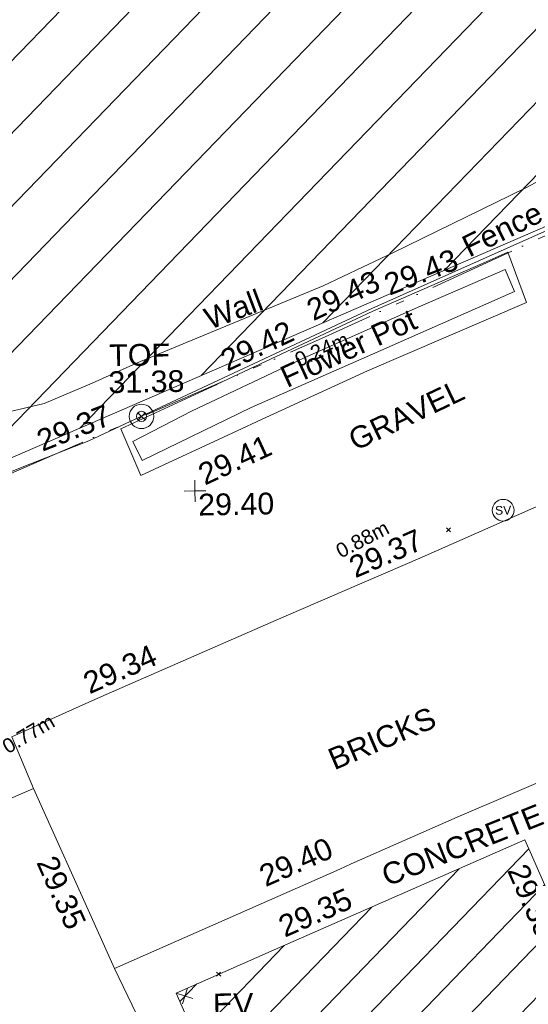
# Model space of a CAD drawing. Header units: millimetres. Extents: x -287732 to 520720, y -103372 to 287754.
# Tile 325 of 380: x 303321 to 312091, y 91078 to 108074. Entities that reach past the tile are written whole.
import ezdxf

# ---------------------------------------------------------------- set-up
doc = ezdxf.new("R2010")
doc.units = ezdxf.units.MM
for name, pattern in [('IMPORT-HIDDEN2 _3_', [4762.5, 3175, -1587.5]), ('IMPORT-UG_ELEC_LV_QLB2 _2_', [2700, 1500, -300.0000000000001, 0, -250, 150, -300.0000000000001, 0, -200]), ('IMPORT-UG_ELEC_STREET LIGHTING_QLB2 _2_', [2700, 1500, -300.0000000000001, 0, -250, 150, -300.0000000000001, 0, -200])]:
    doc.linetypes.add(name, pattern=pattern)
for name, color, linetype, lineweight, true_color in [('00__TOPO__TOP_OF_FENCE_SYMBOL', 7, 'Continuous', 9, 0x666666), ('00_TOPO_EAVE', 7, 'Continuous', 9, 0x666666), ('00_TOPO_SERV_STOP_VALVE', 7, 'Continuous', 9, 0x666666), ('00_UAV_BUILDING_HATCH', 7, 'Continuous', 9, 0x999999), ('00_UAV_BUILDING_OUTLINE', 5, 'Continuous', 9, 0x0000ff), ('00_UAV_EAVE', 7, 'Continuous', 9, 0x666666), ('00_UAV_FENCE', 7, 'Continuous', 9, 0x264c2f), ('00_UAV_FOOTPATH', 7, 'Continuous', 9, 0xa50000), ('00_UAV_FURN_FLOWER_POT', 9, 'Continuous', 9, 0x808080), ('00_UAV_LEVEL_SPOT', 7, 'Continuous', 9, 0x666666), ('00_UAV_TOP_OF_FENCE', 6, 'Continuous', 9, 0xff00ff), ('00_UAV_WALL', 7, 'Continuous', 9, 0x7c00a5), ('01_DTM_CONTOUR_MNR', 7, 'Continuous', 9, 0xa5a552), ('12333-PUM-2D-U-0001-C01 - Rev2_REVIT IMPORT_dwg', 7, 'Continuous', 9, 0x767676), ('PUM-CHAMBER EXTENTS', 6, 'IMPORT-HIDDEN2 _3_', 9, 0xff00ff), ('PUM-ELECTRIC-LV-QLB2', 1, 'IMPORT-UG_ELEC_LV_QLB2 _2_', 9, 0xff0000), ('PUM-ELECTRIC-SL-QLB2', 7, 'IMPORT-UG_ELEC_STREET LIGHTING_QLB2 _2_', 9, 0xff7f7f), ('PUM-UNABLE TO SURVEY', 190, 'Continuous', 9, 0x7f00ff)]:
    doc.layers.add(name, color=color, linetype=linetype, lineweight=lineweight, true_color=true_color)
for name, color, linetype, lineweight in [('00_UAV_DRIVE_WAY', 7, 'Continuous', 9), ('00_UAV_SURFACE', 7, 'Continuous', 9), ('00_UAV_SURVEY_TEXT', 7, 'Continuous', 9), ('GEN-TEXT', 7, 'Continuous', 9)]:
    doc.layers.add(name, color=color, linetype=linetype, lineweight=lineweight)
doc.styles.add('Arial_1', font='arial.ttf', dxfattribs={"height": 250})
doc.styles.add('Swis721 Lt BT', font='swissl.ttf', dxfattribs={"height": 399.9999999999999})
doc.styles.add('Swis721 Lt BT_2', font='swissl.ttf', dxfattribs={"height": 375})

# ---------------------------------------------------------------- blocks, each defined once
blk = doc.blocks.new('12333-PUM-2D-U-0001-C01 - Rev2_REVIT IMPORT_dwg_MSL_Eaves_SYM_1-V82-Site Location Plan Proposed')
at = {"layer": '00_TOPO_EAVE', "color": 254, "true_color": 0xcccccc}
for p, q in [((356.5791934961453, -116.0873754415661), (-356.5791934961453, 116.0873754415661)), ((-116.0873754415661, -356.5791934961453), (116.0873754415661, 356.5791934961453))]:
    blk.add_line(p, q, dxfattribs=at)
blk = doc.blocks.new('12333-PUM-2D-U-0001-C01 - Rev2_REVIT IMPORT_dwg_MSL_Sluice_Valve_SYM-2077246-Site Location Plan Proposed')
at = {"layer": '00_TOPO_SERV_STOP_VALVE', "color": 254, "true_color": 0xcccccc}
blk.add_circle((0, 0), 500.0000000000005, dxfattribs=at)
at = {"layer": '00_TOPO_SERV_STOP_VALVE', "insert": (0, 198.9876086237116), "char_height": 399.9999999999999, "width": 785.1100955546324, "attachment_point": 2, "line_spacing_factor": 1.005061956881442, "style": 'Swis721 Lt BT'}
blk.add_mtext('SV', dxfattribs=at)
blk = doc.blocks.new('12333-PUM-2D-U-0001-C01 - Rev2_REVIT IMPORT_dwg_MSL_Node_LineworkTOF-2077248-Site Location Plan Proposed')
at = {"layer": '00__TOPO__TOP_OF_FENCE_SYMBOL', "color": 254, "true_color": 0xcccccc, "flags": 128}
for points in [[(165.3591892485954, 165.3591892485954), (0, 0), (-165.3591892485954, 165.3591892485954)], [(165.3591892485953, -165.3591892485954), (0, 0), (-165.3591892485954, -165.3591892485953)]]:
    blk.add_lwpolyline(points, dxfattribs=at)
at = {"layer": '00__TOPO__TOP_OF_FENCE_SYMBOL', "color": 254, "true_color": 0xcccccc}
for radius in [562.5594001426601, 233.853208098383]:
    blk.add_circle((0, 0), radius, dxfattribs=at)
blk = doc.blocks.new('12333-PUM-2D-U-0001-C01 - Rev2_REVIT IMPORT_dwg_UAV-2077255-Site Location Plan Proposed')
at = {"layer": '00_UAV_LEVEL_SPOT', "color": 254, "true_color": 0xcccccc, "flags": 128}
for points in [[(500.0000000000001, 0), (0, 0), (0, 500.0000000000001)], [(0, -500.0000000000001), (0, 0), (-500.0000000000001, 0)]]:
    blk.add_lwpolyline(points, dxfattribs=at)
blk = doc.blocks.new('12333-PUM-2D-U-0001-C01 - Rev2_REVIT IMPORT_dwg_MGS62954_T2_Galway_ITM_3d_Rev1-2077680-Site Location Plan Proposed')
at = {"layer": '00_UAV_BUILDING_HATCH', "true_color": 0xcccccc}
h = blk.add_hatch(dxfattribs=at)
h.set_pattern_fill('FP_1', color=254, style=0, pattern_type=2)
h.set_pattern_definition([(45, (0, 0), (-441.9417382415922, 441.9417382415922), [])])
h.paths.add_polyline_path([(534216501.2405841, 725624672.1803256), (534222581.0661842, 725627217.478084), (534219773.1094858, 725633924.7039714), (534222076.2973717, 725634888.9255378), (534223209.8598302, 725632181.2415233), (534229137.0404626, 725634662.6349992), (534228000.6934178, 725637376.9704162), (534230290.8793015, 725638335.7487398), (534233115.7327259, 725631588.1624868), (534239218.3983119, 725634143.0221258), (534232255.8988771, 725650773.9966984), (534226181.4420491, 725648230.9465574), (534226776.7979999, 725646808.84954), (534223150.4552031, 725645290.69379), (534220866.3917561, 725650746.522041), (534217539.2405843, 725649334.1803254), (534219859.2598308, 725643915.1645024), (534216208.9366781, 725642386.9694604), (534215584.7937853, 725643877.828408), (534209523.2405843, 725641340.1803257), (534213748.9088615, 725631246.5376132)])
at = {"layer": '00_UAV_BUILDING_OUTLINE', "color": 254, "true_color": 0xcccccc, "flags": 128}
blk.add_lwpolyline([(534210739.3507093, 725638435.318823), (534209523.2405841, 725641340.1803255), (534211230.5078885, 725642054.9218211), (534215584.7937852, 725643877.8284079), (534215692.7410397, 725643619.9801939), (534216208.936678, 725642386.9694604), (534219587.6421062, 725643801.4526905), (534219859.2598307, 725643915.1645023), (534218007.3006662, 725648240.9027615), (534217539.2405842, 725649334.1803256), (534220866.3917559, 725650746.522041), (534220942.078151, 725650565.7337298), (534222870.5324509, 725645959.3312837), (534223150.4552029, 725645290.69379), (534226776.7979999, 725646808.84954), (534226649.6707504, 725647112.51205), (534226181.4420491, 725648230.9465573), (534229675.1375241, 725649693.5699692), (534232255.898877, 725650773.9966983), (534233106.3204159, 725648742.6372534), (534235037.1648532, 725644130.5256053), (534236968.0092909, 725639518.4139572)], dxfattribs=at)
at = {"layer": '00_UAV_DRIVE_WAY', "color": 254, "true_color": 0xcccccc, "flags": 128}
blk.add_lwpolyline([(534204592.4373671, 725643831.0759318), (534205817.3712668, 725644372.7010932), (534207129.3712668, 725644913.7010932), (534206769.3712668, 725645813.7010931), (534207937.7221216, 725646312.9124151), (534208316.3712668, 725646474.7010931), (534211360.3712668, 725647744.7010933), (534212552.9659103, 725648236.1290909), (534213896.371267, 725648789.7010932), (534216035.3712668, 725649687.7010933), (534217172.8788086, 725650147.2780991), (534218124.371267, 725650531.7010932), (534221058.3712668, 725651746.7010931), (534221790.8225183, 725652062.885103), (534222667.6066166, 725652441.3746084), (534222485.6066167, 725652863.3746083)], dxfattribs=at)
at = {"layer": '00_UAV_FENCE', "color": 254, "true_color": 0xcccccc, "flags": 128}
blk.add_lwpolyline([(534202510.3509521, 725648761.7753834), (534205347.9395009, 725649829.8071387), (534207189.5823609, 725650521.071677), (534208187.9395009, 725650895.8071387), (534211778.3764383, 725652501.459303), (534213102.9395009, 725653093.8071387), (534216367.4685073, 725654485.8738263), (534216425.939501, 725654510.8071387), (534219342.939501, 725655803.8071386), (534220815.6066167, 725656379.3746083), (534220964.9989092, 725656440.1334683), (534221978.6066166, 725656852.3746082), (534224510.6066167, 725657948.3746082), (534224926.5756717, 725656904.1864964), (534225729.6066167, 725654888.3746083), (534227810.6066167, 725655682.3746083), (534228365.1312739, 725655908.8211217), (534230178.6066167, 725656649.3746084), (534232945.6066167, 725657752.3746084), (534233001.9231317, 725657774.3690926), (534236786.7809302, 725659252.5499719)], dxfattribs=at)
at = {"layer": '00_UAV_FOOTPATH', "color": 254, "true_color": 0xcccccc, "flags": 128}
blk.add_lwpolyline([(534208834.9395009, 725640984.8071387), (534208467.371267, 725641783.7010933), (534208179.6860037, 725642456.6867988), (534207129.3712668, 725644913.7010932)], dxfattribs=at)
at = {"layer": '00_UAV_FURN_FLOWER_POT', "color": 254, "true_color": 0xcccccc, "flags": 128}
blk.add_lwpolyline([(534215571.1146551, 725653346.2824326), (534213245.939501, 725652370.8071387), (534210992.939501, 725651423.8071386), (534209096.939501, 725650539.8071387), (534208942.939501, 725650870.8071387), (534209965.939501, 725651375.8071387), (534211909.939501, 725652260.8071387), (534213904.939501, 725653103.8071387), (534215414.939501, 725653727.8071387)], close=True, dxfattribs=at)
at = {"layer": '00_UAV_SURFACE', "color": 254, "true_color": 0xcccccc, "flags": 128}
blk.add_lwpolyline([(534216388.3712668, 725645093.7010932), (534214424.3712668, 725644293.7010932), (534212582.8276092, 725643515.4189303), (534212382.3712668, 725643430.7010932), (534208467.371267, 725641783.7010931)], dxfattribs=at)
at = {"layer": '00_UAV_WALL', "color": 254, "true_color": 0xcccccc, "flags": 128}
blk.add_lwpolyline([(534215774.9395011, 725653154.8071388), (534213010.939501, 725652019.8071388), (534211167.8702583, 725651212.9559964), (534210744.939501, 725651027.8071386), (534209070.939501, 725650284.8071387), (534208739.9395009, 725651096.8071387), (534210397.939501, 725651827.8071388), (534210414.2520968, 725651835.1136976), (534213123.9395009, 725653048.8071386), (534214998.5158392, 725653830.1471909), (534215467.9395009, 725654025.8071387)], close=True, dxfattribs=at)
at = {"layer": '01_DTM_CONTOUR_MNR', "color": 254, "true_color": 0xcccccc, "flags": 128}
blk.add_lwpolyline([(534221631.8869498, 725655980.8333236), (534221240.0000001, 725656550.0000001), (534220642.5780159, 725657068.3972986), (534219532.9904652, 725656748.6432725), (534218609.1484993, 725656458.0175025), (534216430.0000002, 725655457.1746883), (534215784.2907109, 725655126.6523712), (534213483.1734713, 725654049.3741802), (534212954.855961, 725653811.3875372), (534212270.588423, 725653503.1525835), (534209031.095113, 725652221.7208918), (534208257.7707911, 725651893.9716024), (534207429.3400388, 725651556.933603), (534205933.2822344, 725651228.7972099), (534204937.359592, 725650991.6724536), (534203825.6346693, 725650361.6459333), (534202971.4388769, 725649674.5384889), (534202451.8742805, 725649388.7755824), (534202357.650269, 725649366.3070223)], dxfattribs=at)
at = {"xscale": 0.375, "yscale": 0.375, "zscale": 0.375}
for name, p in [('12333-PUM-2D-U-0001-C01 - Rev2_REVIT IMPORT_dwg_MSL_Node_LineworkTOF-2077248-Site Location Plan Proposed', (534209100.8225651, 725651303.2572136)), ('12333-PUM-2D-U-0001-C01 - Rev2_REVIT IMPORT_dwg_UAV-2077255-Site Location Plan Proposed', (534210000.0000001, 725650000.0000001)), ('12333-PUM-2D-U-0001-C01 - Rev2_REVIT IMPORT_dwg_MSL_Sluice_Valve_SYM-2077246-Site Location Plan Proposed', (534215308.6066167, 725649574.3746083)), ('12333-PUM-2D-U-0001-C01 - Rev2_REVIT IMPORT_dwg_MSL_Eaves_SYM_1-V82-Site Location Plan Proposed', (534209676.7200001, 725641286.8365))]:
    blk.add_blockref(name, p, dxfattribs=at)
at = {"layer": '00_UAV_BUILDING_OUTLINE', "color": 251, "true_color": 0x666666, "char_height": 375, "width": 1495.902363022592, "attachment_point": 1, "line_spacing_factor": 1.005061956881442, "style": 'Swis721 Lt BT_2'}
for insert, rotation in [((534215610.0320113, 725643502.3704976), 292.7164529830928), ((534211269.8714136, 725642608.2778345), 22.716452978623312)]:
    blk.add_mtext('29.35', dxfattribs=dict(at, insert=insert, rotation=rotation))
at = {"layer": '00_UAV_DRIVE_WAY', "color": 251, "true_color": 0x666666, "char_height": 375, "width": 1495.902363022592, "attachment_point": 1, "line_spacing_factor": 1.005061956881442, "style": 'Swis721 Lt BT_2'}
for s, insert, rotation in [('29.37', (534212595.4342644, 725648789.255481), 22.394905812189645), ('29.34', (534207975.8140568, 725646866.357416), 22.84810573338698)]:
    blk.add_mtext(s, dxfattribs=dict(at, insert=insert, rotation=rotation))
at = {"layer": '00_UAV_EAVE', "insert": (534210155.0985193, 725641319.0639926), "char_height": 375, "width": 736.078940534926, "attachment_point": 1, "line_spacing_factor": 1.005061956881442, "style": 'Swis721 Lt BT_2'}
blk.add_mtext('EV', dxfattribs=at)
at = {"layer": '00_UAV_FENCE', "color": 251, "true_color": 0x666666, "char_height": 375, "attachment_point": 1, "line_spacing_factor": 1.005061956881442, "style": 'Swis721 Lt BT_2'}
for s, insert, width, rotation in [('Fence', (534214639.1028317, 725654283.4046326), 1681.10932225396, 25.239343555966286), ('29.43', (534211939.0213972, 725653234.9308642), 1495.902363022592, 24.09430998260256), ('29.37', (534207249.6077055, 725651072.5690228), 1495.902363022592, 20.57373046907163)]:
    blk.add_mtext(s, dxfattribs=dict(at, insert=insert, width=width, rotation=rotation))
at = {"layer": '00_UAV_FOOTPATH', "color": 251, "true_color": 0x666666, "insert": (534207492.9561247, 725643786.1250336), "char_height": 375, "width": 1495.902363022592, "attachment_point": 1, "rotation": 293.1455470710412, "line_spacing_factor": 1.005061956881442, "style": 'Swis721 Lt BT_2'}
blk.add_mtext('29.35', dxfattribs=at)
at = {"layer": '00_UAV_FURN_FLOWER_POT', "color": 251, "true_color": 0x666666, "insert": (534211468.3596239, 725652090.3317084), "char_height": 375, "width": 2858.835627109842, "attachment_point": 1, "rotation": 23.63196932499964, "line_spacing_factor": 1.005061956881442, "style": 'Swis721 Lt BT_2'}
blk.add_mtext('Flower Pot', dxfattribs=at)
at = {"layer": '00_UAV_LEVEL_SPOT', "insert": (534210051.8765643, 725649949.1441548), "char_height": 375, "width": 1495.902363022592, "attachment_point": 1, "line_spacing_factor": 1.005061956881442, "style": 'Swis721 Lt BT_2'}
blk.add_mtext('29.40', dxfattribs=at)
at = {"layer": '00_UAV_SURFACE', "color": 251, "true_color": 0x666666, "insert": (534210953.0421875, 725643485.5206465), "char_height": 375, "width": 1495.902363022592, "attachment_point": 1, "rotation": 22.836476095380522, "line_spacing_factor": 1.005061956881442, "style": 'Swis721 Lt BT_2'}
blk.add_mtext('29.40', dxfattribs=at)
at = {"layer": '00_UAV_SURVEY_TEXT', "color": 251, "true_color": 0x666666, "char_height": 375, "attachment_point": 1, "line_spacing_factor": 1.005061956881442, "style": 'Swis721 Lt BT_2'}
for s, insert, width, rotation in [('GRAVEL', (534212621.7065902, 725650978.6079085), 2322.210334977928, 24.51346368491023), ('BRICKS', (534212176.9219341, 725645482.0244373), 2165.496754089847, 22.098219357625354), ('CONCRETE', (534213063.0611488, 725643462.0808393), 3286.236302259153, 20.81594736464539)]:
    blk.add_mtext(s, dxfattribs=dict(at, insert=insert, width=width, rotation=rotation))
at = {"layer": '00_UAV_TOP_OF_FENCE', "color": 251, "true_color": 0x666666, "char_height": 375, "attachment_point": 1, "line_spacing_factor": 1.005061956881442, "style": 'Swis721 Lt BT_2'}
for s, insert, width in [('TOF', (534208563.0114825, 725652553.4298495), 1163.479615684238), ('31.38', (534208540.5878408, 725652090.0531447), 1495.902363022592)]:
    blk.add_mtext(s, dxfattribs=dict(at, insert=insert, width=width))
at = {"layer": '00_UAV_WALL', "color": 251, "true_color": 0x666666, "char_height": 375, "attachment_point": 1, "line_spacing_factor": 1.005061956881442, "style": 'Swis721 Lt BT_2'}
for s, insert, width, rotation in [('29.43', (534213283.3141505, 725653662.2686002), 1495.902363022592, 20.22094740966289), ('Wall', (534210177.4511385, 725653128.5885848), 1130.237340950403, 19.6399651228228), ('29.42', (534210439.9721283, 725652389.2714771), 1495.902363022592, 24.128038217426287), ('29.41', (534210021.150759, 725650431.584906), 1495.902363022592, 23.799428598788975)]:
    blk.add_mtext(s, dxfattribs=dict(at, insert=insert, width=width, rotation=rotation))
blk = doc.blocks.new('12333-PUM-2D-U-0001-C01 - Rev2_REVIT IMPORT_dwg-1620468-Site Location Plan Proposed')
at = {"layer": 'PUM-CHAMBER EXTENTS', "true_color": 0xfff4d4}
h = blk.add_hatch(dxfattribs=at)
h.set_pattern_fill('FP_14', style=0, pattern_type=2)
h.set_pattern_definition([(45, (-533641079.65, -725615854.3560001), (-618.7184335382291, 618.7184335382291), [])])
h.paths.add_polyline_path([(561369.3501529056, 32961.6438213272), (583432.350152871, 42064.6438213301), (584672.3501528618, 38987.64382128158), (591969.3501528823, 41930.643821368), (585115.3501528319, 60252.64382129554), (601682.3501528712, 66542.64382133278), (593779.350152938, 86713.6438213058), (593325.3501529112, 86525.64382134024), (591535.8661504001, 91032.67662588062), (570762.3501528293, 82754.64382139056), (556580.3501529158, 77376.64382136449), (542174.3501528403, 72021.64382138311), (551469.3501528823, 54861.6438213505), (558438.2640803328, 39445.56149700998)])
at = {"layer": 'GEN-TEXT', "color": 253, "true_color": 0xaaaaaa}
for p, q in [((573243.9948138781, 33362.28848225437), (573314.7054919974, 33432.99916037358)), ((573314.7054919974, 33362.28848225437), (573243.9948138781, 33432.99916037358)), ((569184.8459293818, 25796.14804487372), (569146.9948138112, 25833.99916044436)), ((569146.9948138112, 25763.28848232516), (569176.2598400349, 25792.55350854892)), ((569176.2598400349, 25792.55350854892), (569217.7054919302, 25833.99916044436)), ((569217.7054919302, 25763.28848232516), (569184.8459293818, 25796.14804487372))]:
    blk.add_line(p, q, dxfattribs=at)
at = {"layer": 'PUM-ELECTRIC-SL-QLB2', "color": 254, "true_color": 0xffd4d4, "flags": 128}
blk.add_lwpolyline([(607874.9677994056, 47897.97302288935), (603896.3501529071, 46789.64382130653), (599590.3501529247, 44913.64382137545), (593861.3501528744, 42572.64382136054), (590276.3501529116, 41210.64382127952), (584611.3501528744, 38752.64382129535), (583319.3501528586, 41718.64382131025), (578219.3501528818, 39840.64382128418), (571148.3501528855, 36737.64382128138), (564354.3501528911, 33926.64382129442), (563264.3501529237, 33036.64382128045), (564177.350152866, 30096.64382133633), (564456.170657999, 27548.56176709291)], dxfattribs=at)
at = {"layer": 'PUM-UNABLE TO SURVEY', "color": 7, "true_color": 0xfff4d4, "flags": 128}
blk.add_lwpolyline([(593403.6889939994, 86558.08369385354), (593779.350152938, 86713.6438213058), (601682.3501528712, 66542.64382133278), (585115.3501528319, 60252.64382129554), (591969.3501528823, 41930.64382136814), (584672.3501528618, 38987.64382128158), (583432.350152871, 42064.64382132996), (561369.3501529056, 32961.64382132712), (551469.3501528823, 54861.6438213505), (542174.3501528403, 72021.64382138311), (556580.3501529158, 77376.64382136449), (570762.3501528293, 82754.64382139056), (574739.2409170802, 84339.39395276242)], dxfattribs=at)
blk.add_blockref('12333-PUM-2D-U-0001-C01 - Rev2_REVIT IMPORT_dwg_MGS62954_T2_Galway_ITM_3d_Rev1-2077680-Site Location Plan Proposed', (-533641079.6498471, -725615854.3561786))
at = {"layer": 'PUM-ELECTRIC-LV-QLB2', "char_height": 250, "width": 1160.025439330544, "attachment_point": 2, "line_spacing_factor": 0.9417779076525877, "style": 'Arial_1'}
for s, insert, rotation in [('0.88m', (571737.5979022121, 33372.80457061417), 26.359100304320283), ('0.77m', (565914.0430900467, 30113.3137613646), 29.470014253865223)]:
    blk.add_mtext(s, dxfattribs=dict(at, insert=insert, rotation=rotation))
at = {"layer": 'PUM-ELECTRIC-SL-QLB2', "insert": (571101.6098361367, 36665.5051080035), "char_height": 250, "width": 1160.025439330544, "attachment_point": 2, "rotation": 22.47719975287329, "line_spacing_factor": 0.9417779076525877, "style": 'Arial_1'}
blk.add_mtext('0.24m', dxfattribs=at)

msp = doc.modelspace()

# ---------------------------------------------------------------- block references
at = {"layer": '12333-PUM-2D-U-0001-C01 - Rev2_REVIT IMPORT_dwg', "color": 254, "linetype": 'IMPORT-UG_ELEC_STREET LIGHTING_QLB2 _2_', "true_color": 0xffd4d4, "rotation": 0.9999999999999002}
msp.add_blockref('12333-PUM-2D-U-0001-C01 - Rev2_REVIT IMPORT_dwg-1620468-Site Location Plan Proposed', (-261895.0770586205, 55869.5817132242), dxfattribs=at)

doc.saveas('drawing.dxf')
